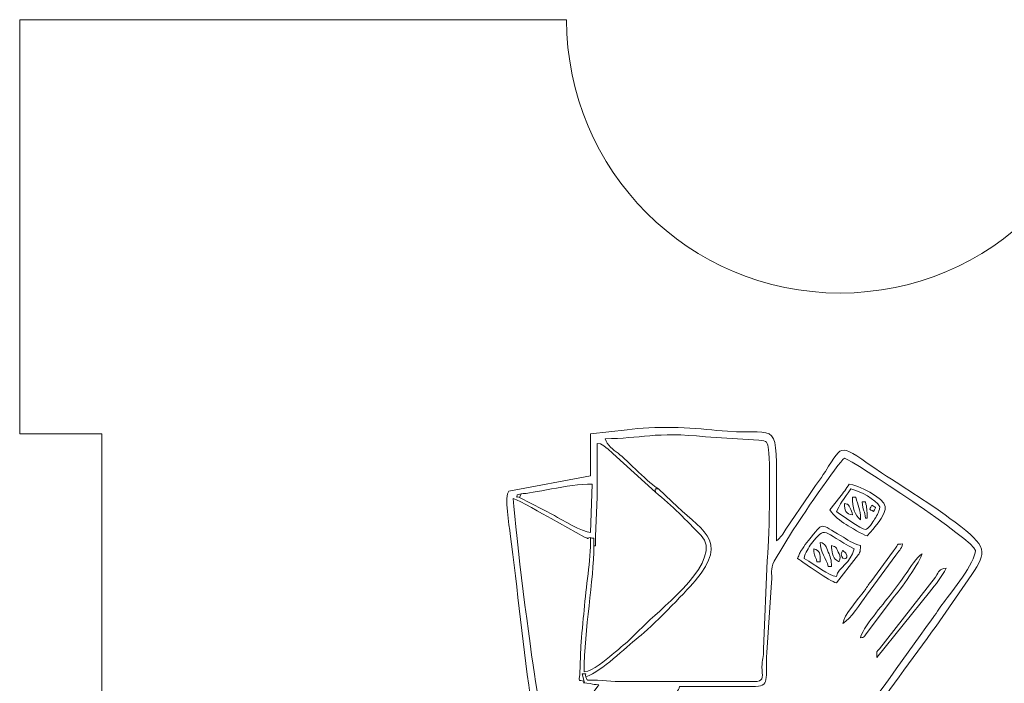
# Model space of a CAD drawing. Header units: millimetres. Extents: x -811 to 1340, y -192 to 870.
# Tile 472 of 656: x 730 to 766, y 138 to 162. Entities that reach past the tile are written whole.
import ezdxf

# ---------------------------------------------------------------- set-up
doc = ezdxf.new("R2010")
doc.units = ezdxf.units.MM
doc.header["$MEASUREMENT"] = 0
doc.layers.add('layer 1', color=7, linetype='Continuous')

msp = doc.modelspace()

# ---------------------------------------------------------------- linework, layer by layer
at = {"layer": 'layer 1', "color": 250, "lineweight": 9}
msp.add_open_spline([(789.8618, 127.1878), (789.8618, 127.1878), (789.8618, 112.0378), (789.8618, 112.0378), (789.8618, 112.0378), (789.8618, 112.0378), (769.8618, 112.0378), (769.8618, 112.0378), (769.8618, 112.0378), (769.8618, 112.0378), (769.8618, 115.0378), (769.8618, 115.0378), (769.8618, 115.0378), (769.8618, 115.0378), (749.8618, 115.0378), (749.8618, 115.0378), (749.8618, 115.0378), (749.8618, 115.0378), (749.8618, 112.0378), (749.8618, 112.0378), (749.8618, 112.0378), (749.8618, 112.0378), (729.8618, 112.0378), (729.8618, 112.0378), (729.8618, 112.0378), (729.8618, 112.0378), (729.8618, 127.1878), (729.8618, 127.1878), (729.8618, 127.1878), (729.8618, 127.1878), (732.8618, 127.1878), (732.8618, 127.1878), (732.8618, 127.1878), (732.8618, 127.1878), (732.8618, 146.8878), (732.8618, 146.8878), (732.8618, 146.8878), (732.8618, 146.8878), (729.8618, 146.8878), (729.8618, 146.8878), (729.8618, 146.8878), (729.8618, 146.8878), (729.8618, 162.0378), (729.8618, 162.0378), (729.8618, 162.0378), (729.8618, 162.0378), (749.8617, 162.0378), (749.8617, 162.0378), (749.8617, 162.0378), (749.8617, 156.5159), (754.3399, 152.0378), (759.8617, 152.0378), (759.8617, 152.0378), (765.3835, 152.0378), (769.8617, 156.5159), (769.8617, 162.0378), (769.8617, 162.0378), (769.8617, 162.0378), (789.8618, 162.0378), (789.8618, 162.0378), (789.8618, 162.0378), (789.8618, 162.0378), (789.8618, 146.8878), (789.8618, 146.8878), (789.8618, 146.8878), (789.8618, 146.8878), (786.8618, 146.8878), (786.8618, 146.8878), (786.8618, 146.8878), (786.8618, 146.8878), (786.8618, 127.1878), (786.8618, 127.1878), (786.8618, 127.1878), (786.8618, 127.1878), (789.8618, 127.1878), (789.8618, 127.1878)], degree=3, knots=[0, 0, 0, 0, 0.05, 0.05, 0.05, 0.05, 0.1, 0.1, 0.1, 0.1, 0.15, 0.15, 0.15, 0.15, 0.2, 0.2, 0.2, 0.2, 0.25, 0.25, 0.25, 0.25, 0.3, 0.3, 0.3, 0.3, 0.35, 0.35, 0.35, 0.35, 0.4, 0.4, 0.4, 0.4, 0.45, 0.45, 0.45, 0.45, 0.5, 0.5, 0.5, 0.5, 0.55, 0.55, 0.55, 0.55, 0.6, 0.6, 0.6, 0.6, 0.65, 0.65, 0.65, 0.65, 0.7, 0.7, 0.7, 0.7, 0.75, 0.75, 0.75, 0.75, 0.8, 0.8, 0.8, 0.8, 0.85, 0.85, 0.85, 0.85, 0.9, 0.9, 0.9, 0.9, 1, 1, 1, 1], dxfattribs=at)
at = {"layer": 'layer 1', "color": 114, "lineweight": 9}
for points, knots in [([(750.7414, 146.8858), (750.7414, 146.8858), (750.7414, 145.3454), (750.7414, 145.3454), (750.7414, 145.3454), (750.7414, 145.3454), (747.7455, 144.7925), (747.7455, 144.7925), (747.7455, 144.7925), (747.5763, 144.6391), (747.7693, 143.4855), (747.8034, 143.2304), (747.8034, 143.2304), (748.0696, 141.2406), (748.2643, 138.9533), (748.5956, 136.9144), (748.5956, 136.9144), (748.5956, 136.9144), (748.9087, 135.4506), (748.9087, 135.4506), (748.9087, 135.4506), (749.3328, 135.4506), (752.2335, 135.9247), (752.8697, 135.9247), (752.8697, 135.9247), (753.0274, 135.9247), (755.0026, 134.559), (755.2817, 134.3724), (755.2817, 134.3724), (755.6793, 134.1068), (756.062, 133.8728), (756.451, 133.589), (756.451, 133.589), (756.6708, 133.4286), (756.8137, 133.3287), (757.0434, 133.1755), (757.0434, 133.1755), (757.1606, 133.0973), (757.5647, 132.7845), (757.6583, 132.7845), (757.6583, 132.7845), (758.1182, 132.7845), (758.4698, 133.5573), (758.7125, 133.8609), (758.7125, 133.8609), (758.7125, 133.8609), (760.6548, 136.1803), (760.6548, 136.1803), (760.6548, 136.1803), (761.5649, 137.3068), (762.5024, 138.6773), (763.3766, 139.8515), (763.3766, 139.8515), (763.3766, 139.8515), (764.6816, 141.7429), (764.6816, 141.7429), (764.6816, 141.7429), (765.2358, 142.5757), (765.2704, 142.7451), (764.069, 143.6531), (764.069, 143.6531), (763.061, 144.415), (762.3844, 144.7927), (761.3827, 145.4639), (761.3827, 145.4639), (759.7721, 146.5429), (760.0274, 146.5743), (759.3254, 145.5112), (759.3254, 145.5112), (759.1245, 145.207), (758.9524, 144.9804), (758.7461, 144.6698), (758.7461, 144.6698), (758.7461, 144.6698), (757.8825, 143.4024), (757.8825, 143.4024), (757.8825, 143.4024), (757.7696, 143.2318), (757.7004, 143.0829), (757.5401, 142.9754), (757.5401, 142.9754), (757.5401, 143.6666), (757.5401, 144.3578), (757.5401, 145.049), (757.5401, 145.049), (757.5401, 147.5525), (757.5333, 146.7748), (755.3614, 147.013), (755.3614, 147.013), (754.3918, 147.1194), (753.0805, 147.1842), (752.0742, 147.0313), (752.0742, 147.0313), (752.0742, 147.0313), (750.7414, 146.8858), (750.7414, 146.8858)], [0, 0, 0, 0, 0.04, 0.04, 0.04, 0.04, 0.08, 0.08, 0.08, 0.08, 0.12, 0.12, 0.12, 0.12, 0.16, 0.16, 0.16, 0.16, 0.2, 0.2, 0.2, 0.2, 0.24, 0.24, 0.24, 0.24, 0.28, 0.28, 0.28, 0.28, 0.32, 0.32, 0.32, 0.32, 0.36, 0.36, 0.36, 0.36, 0.4, 0.4, 0.4, 0.4, 0.44, 0.44, 0.44, 0.44, 0.48, 0.48, 0.48, 0.48, 0.52, 0.52, 0.52, 0.52, 0.56, 0.56, 0.56, 0.56, 0.6, 0.6, 0.6, 0.6, 0.64, 0.64, 0.64, 0.64, 0.68, 0.68, 0.68, 0.68, 0.72, 0.72, 0.72, 0.72, 0.76, 0.76, 0.76, 0.76, 0.8, 0.8, 0.8, 0.8, 0.84, 0.84, 0.84, 0.84, 0.88, 0.88, 0.88, 0.88, 0.92, 0.92, 0.92, 0.92, 1, 1, 1, 1]), ([(750.5691, 137.9984), (750.5232, 138.1368), (750.6523, 138.0878), (750.4346, 138.1088), (750.4346, 138.1088), (750.4346, 138.1088), (750.5, 137.8206), (750.5, 137.8206), (750.5, 137.8206), (750.5454, 137.7517), (750.3222, 137.8157), (750.7254, 137.7492), (750.7254, 137.7492), (750.8684, 137.7257), (750.8736, 137.7158), (751.037, 137.7021), (751.037, 137.7021), (750.9432, 137.5245), (749.4594, 135.7876), (749.0861, 135.6877), (749.0861, 135.6877), (749.0861, 135.6877), (748.7313, 137.8205), (748.7313, 137.8205), (748.7313, 137.8205), (748.5092, 139.1137), (748.021, 143.103), (747.9037, 144.5158), (747.9037, 144.5158), (748.1655, 144.4547), (748.9827, 143.9455), (749.3021, 143.7843), (749.3021, 143.7843), (749.3021, 143.7843), (750.5233, 143.11), (750.5233, 143.11), (750.5233, 143.11), (750.7373, 143.0325), (750.5324, 143.0426), (750.7414, 143.0936), (750.7414, 143.0936), (750.8687, 142.987), (750.8564, 143.2456), (750.8596, 142.7973), (750.8596, 142.7973), (750.9333, 142.7856), (750.9234, 142.7), (750.9222, 143.1463), (750.9222, 143.1463), (750.9222, 143.1463), (750.9793, 144.5737), (750.9793, 144.5737), (750.9793, 144.5737), (750.9766, 145.2259), (750.9778, 145.8781), (750.9778, 146.5303), (750.9778, 146.5303), (751.188, 146.5128), (751.1615, 146.4884), (751.3025, 146.3816), (751.3025, 146.3816), (751.4321, 146.2834), (751.446, 146.27), (751.5555, 146.1612), (751.5555, 146.1612), (751.5555, 146.1612), (753.1111, 144.7529), (753.1111, 144.7529), (753.1111, 144.7529), (753.1111, 144.9086), (753.0715, 144.871), (753.2244, 144.871), (753.2244, 144.871), (752.9209, 145.0323), (752.0755, 145.9232), (751.7464, 146.1748), (751.7464, 146.1748), (751.5699, 146.3098), (751.3383, 146.4648), (751.2735, 146.7081), (751.2735, 146.7081), (752.5649, 146.7081), (753.1095, 146.9777), (754.9475, 146.776), (754.9475, 146.776), (754.9475, 146.776), (756.8935, 146.6526), (756.8935, 146.6526), (756.8935, 146.6526), (757.2136, 146.6328), (757.2017, 146.5896), (757.2496, 146.2985), (757.2496, 146.2985), (757.3342, 145.7858), (757.2619, 142.6894), (757.2015, 142.2482), (757.2015, 142.2482), (757.2015, 142.2482), (757.0694, 139.0033), (757.0694, 139.0033), (757.0694, 139.0033), (757.0662, 138.6811), (757.0116, 138.6537), (757.0081, 138.3538), (757.0081, 138.3538), (757.0043, 138.0265), (757.0997, 137.8755), (756.8315, 137.8199), (756.8315, 137.8199), (756.8315, 137.8199), (751.9821, 137.8199), (751.9821, 137.8199), (751.9821, 137.8199), (751.4963, 137.8171), (751.1613, 137.8799), (750.6232, 137.8799), (750.6232, 137.8799), (750.618, 137.8883), (750.6046, 137.9091), (750.6034, 137.9021), (750.6034, 137.9021), (750.6034, 137.9021), (750.5691, 137.9984), (750.5691, 137.9984)], [0, 0, 0, 0, 0.03125, 0.03125, 0.03125, 0.03125, 0.0625, 0.0625, 0.0625, 0.0625, 0.09375, 0.09375, 0.09375, 0.09375, 0.125, 0.125, 0.125, 0.125, 0.15625, 0.15625, 0.15625, 0.15625, 0.1875, 0.1875, 0.1875, 0.1875, 0.21875, 0.21875, 0.21875, 0.21875, 0.25, 0.25, 0.25, 0.25, 0.28125, 0.28125, 0.28125, 0.28125, 0.3125, 0.3125, 0.3125, 0.3125, 0.34375, 0.34375, 0.34375, 0.34375, 0.375, 0.375, 0.375, 0.375, 0.40625, 0.40625, 0.40625, 0.40625, 0.4375, 0.4375, 0.4375, 0.4375, 0.46875, 0.46875, 0.46875, 0.46875, 0.5, 0.5, 0.5, 0.5, 0.53125, 0.53125, 0.53125, 0.53125, 0.5625, 0.5625, 0.5625, 0.5625, 0.59375, 0.59375, 0.59375, 0.59375, 0.625, 0.625, 0.625, 0.625, 0.65625, 0.65625, 0.65625, 0.65625, 0.6875, 0.6875, 0.6875, 0.6875, 0.71875, 0.71875, 0.71875, 0.71875, 0.75, 0.75, 0.75, 0.75, 0.78125, 0.78125, 0.78125, 0.78125, 0.8125, 0.8125, 0.8125, 0.8125, 0.84375, 0.84375, 0.84375, 0.84375, 0.875, 0.875, 0.875, 0.875, 0.90625, 0.90625, 0.90625, 0.90625, 0.9375, 0.9375, 0.9375, 0.9375, 1, 1, 1, 1]), ([(757.7175, 133.0807), (757.4597, 133.1409), (757.3114, 133.2722), (757.1029, 133.4128), (757.1029, 133.4128), (756.8911, 133.5556), (756.7295, 133.6408), (756.523, 133.7797), (756.523, 133.7797), (756.1212, 134.0499), (755.7449, 134.2998), (755.3527, 134.562), (755.3527, 134.562), (755.3527, 134.562), (753.6472, 135.756), (753.6472, 135.756), (753.6472, 135.756), (753.4594, 135.895), (753.2452, 136.0566), (753.047, 136.1617), (753.047, 136.1617), (753.181, 136.4155), (753.3112, 136.6672), (753.4853, 136.9074), (753.4853, 136.9074), (753.5776, 137.0347), (753.6461, 137.1215), (753.7398, 137.2449), (753.7398, 137.2449), (753.844, 137.382), (753.9494, 137.4798), (753.9929, 137.643), (753.9929, 137.643), (754.5842, 137.643), (755.1753, 137.643), (755.7665, 137.643), (755.7665, 137.643), (756.0639, 137.643), (756.3606, 137.64), (756.6577, 137.6385), (756.6577, 137.6385), (757.3468, 137.635), (757.1093, 137.9171), (757.1885, 138.884), (757.1885, 138.884), (757.1885, 138.884), (757.3539, 141.4437), (757.3539, 141.4437), (757.3539, 141.4437), (757.3957, 141.8358), (757.295, 141.9028), (757.4572, 142.229), (757.4572, 142.229), (757.4572, 142.229), (758.1285, 143.3337), (758.1285, 143.3337), (758.1285, 143.3337), (758.3127, 143.643), (759.8067, 145.8519), (760.0231, 145.9971), (760.0231, 145.9971), (760.305, 145.9313), (764.8117, 142.9605), (764.8117, 142.6199), (764.8117, 142.6199), (764.8117, 142.1663), (763.9471, 141.1098), (763.6459, 140.7072), (763.6459, 140.7072), (763.482, 140.4882), (763.3665, 140.298), (763.2065, 140.0811), (763.2065, 140.0811), (762.1058, 138.5892), (760.8648, 136.7112), (759.6531, 135.3474), (759.6531, 135.3474), (759.4957, 135.1704), (759.3307, 134.9742), (759.1955, 134.7988), (759.1955, 134.7988), (759.1955, 134.7988), (758.7075, 134.2214), (758.7075, 134.2214), (758.7075, 134.2214), (758.3594, 133.8474), (758.1227, 133.3526), (757.7175, 133.0807)], [0, 0, 0, 0, 0.0434783, 0.0434783, 0.0434783, 0.0434783, 0.0869565, 0.0869565, 0.0869565, 0.0869565, 0.1304348, 0.1304348, 0.1304348, 0.1304348, 0.173913, 0.173913, 0.173913, 0.173913, 0.2173913, 0.2173913, 0.2173913, 0.2173913, 0.2608696, 0.2608696, 0.2608696, 0.2608696, 0.3043478, 0.3043478, 0.3043478, 0.3043478, 0.3478261, 0.3478261, 0.3478261, 0.3478261, 0.3913043, 0.3913043, 0.3913043, 0.3913043, 0.4347826, 0.4347826, 0.4347826, 0.4347826, 0.4782609, 0.4782609, 0.4782609, 0.4782609, 0.5217391, 0.5217391, 0.5217391, 0.5217391, 0.5652174, 0.5652174, 0.5652174, 0.5652174, 0.6086957, 0.6086957, 0.6086957, 0.6086957, 0.6521739, 0.6521739, 0.6521739, 0.6521739, 0.6956522, 0.6956522, 0.6956522, 0.6956522, 0.7391304, 0.7391304, 0.7391304, 0.7391304, 0.7826087, 0.7826087, 0.7826087, 0.7826087, 0.826087, 0.826087, 0.826087, 0.826087, 0.8695652, 0.8695652, 0.8695652, 0.8695652, 0.9130435, 0.9130435, 0.9130435, 0.9130435, 1, 1, 1, 1]), ([(748.1993, 144.6951), (748.5723, 144.6915), (749.922, 145.049), (750.8005, 145.049), (750.8005, 145.049), (750.8005, 145.049), (750.7414, 143.2716), (750.7414, 143.2716), (750.7414, 143.2716), (750.4524, 143.2957), (749.6735, 143.7437), (749.4158, 143.8984), (749.4158, 143.8984), (749.4158, 143.8984), (748.1402, 144.5628), (748.1402, 144.5628), (748.1402, 144.5628), (748.0416, 144.6364), (748.0384, 144.4775), (748.0551, 144.6544), (748.0551, 144.6544), (748.0551, 144.6544), (748.1993, 144.6951), (748.1993, 144.6951)], [0, 0, 0, 0, 0.1428571, 0.1428571, 0.1428571, 0.1428571, 0.2857143, 0.2857143, 0.2857143, 0.2857143, 0.4285714, 0.4285714, 0.4285714, 0.4285714, 0.5714286, 0.5714286, 0.5714286, 0.5714286, 0.7142857, 0.7142857, 0.7142857, 0.7142857, 1, 1, 1, 1]), ([(750.8596, 142.7973), (750.8564, 143.2456), (750.8687, 142.987), (750.7414, 143.0936), (750.7414, 143.0936), (750.7414, 142.1928), (750.5697, 141.3242), (750.5004, 140.4321), (750.5004, 140.4321), (750.4722, 140.0694), (750.4061, 139.4913), (750.3864, 139.1245), (750.3864, 139.1245), (750.3864, 139.1245), (750.3431, 138.0864), (750.3431, 138.0864), (750.3431, 138.0864), (750.3208, 137.7818), (750.2824, 137.9144), (750.5, 137.8206), (750.5, 137.8206), (750.5, 137.8206), (750.4346, 138.1088), (750.4346, 138.1088), (750.4346, 138.1088), (750.6523, 138.0878), (750.5232, 138.1368), (750.5691, 137.9984), (750.5691, 137.9984), (751.1911, 138.2122), (751.9785, 139.0496), (752.49, 139.4454), (752.49, 139.4454), (752.9507, 139.8019), (754.1596, 141.0346), (754.5661, 141.5122), (754.5661, 141.5122), (755.8649, 143.0383), (754.7216, 143.3893), (753.7123, 144.4124), (753.7123, 144.4124), (753.7123, 144.4124), (753.2244, 144.871), (753.2244, 144.871), (753.2244, 144.871), (753.0715, 144.871), (753.1111, 144.9086), (753.1111, 144.7529), (753.1111, 144.7529), (753.7271, 144.2641), (754.2426, 143.7172), (754.7791, 143.1708), (754.7791, 143.1708), (755.6309, 142.3031), (753.3846, 140.5388), (752.7946, 139.9697), (752.7946, 139.9697), (752.2439, 139.4384), (752.2124, 139.3625), (751.5286, 138.8092), (751.5286, 138.8092), (751.2942, 138.6196), (750.8331, 138.2035), (750.505, 138.1762), (750.505, 138.1762), (750.505, 139.7639), (750.8596, 141.4945), (750.8596, 142.7973)], [0, 0, 0, 0, 0.0555556, 0.0555556, 0.0555556, 0.0555556, 0.1111111, 0.1111111, 0.1111111, 0.1111111, 0.1666667, 0.1666667, 0.1666667, 0.1666667, 0.2222222, 0.2222222, 0.2222222, 0.2222222, 0.2777778, 0.2777778, 0.2777778, 0.2777778, 0.3333333, 0.3333333, 0.3333333, 0.3333333, 0.3888889, 0.3888889, 0.3888889, 0.3888889, 0.4444444, 0.4444444, 0.4444444, 0.4444444, 0.5, 0.5, 0.5, 0.5, 0.5555556, 0.5555556, 0.5555556, 0.5555556, 0.6111111, 0.6111111, 0.6111111, 0.6111111, 0.6666667, 0.6666667, 0.6666667, 0.6666667, 0.7222222, 0.7222222, 0.7222222, 0.7222222, 0.7777778, 0.7777778, 0.7777778, 0.7777778, 0.8333333, 0.8333333, 0.8333333, 0.8333333, 0.8888889, 0.8888889, 0.8888889, 0.8888889, 1, 1, 1, 1]), ([(759.491, 144.1012), (759.6328, 143.8889), (759.8689, 143.7042), (760.0838, 143.5695), (760.0838, 143.5695), (760.2471, 143.467), (760.6745, 143.2003), (760.8507, 143.1531), (760.8507, 143.1531), (760.8507, 143.1531), (761.0741, 143.4033), (761.0741, 143.4033), (761.0741, 143.4033), (761.2377, 143.5915), (761.529, 143.9599), (761.5175, 144.2233), (761.5175, 144.2233), (761.503, 144.5543), (760.4614, 145.0273), (760.2004, 145.049), (760.2004, 145.049), (760.0847, 144.8759), (759.9841, 144.7381), (759.8549, 144.5658), (759.8549, 144.5658), (759.8549, 144.5658), (759.491, 144.1012), (759.491, 144.1012)], [0, 0, 0, 0, 0.125, 0.125, 0.125, 0.125, 0.25, 0.25, 0.25, 0.25, 0.375, 0.375, 0.375, 0.375, 0.5, 0.5, 0.5, 0.5, 0.625, 0.625, 0.625, 0.625, 0.75, 0.75, 0.75, 0.75, 1, 1, 1, 1]), ([(760.7916, 143.3901), (760.6442, 143.3901), (759.8825, 143.9378), (759.7275, 144.0418), (759.7275, 144.0418), (760.0012, 144.5602), (759.9705, 144.4387), (760.2595, 144.8714), (760.2595, 144.8714), (760.6357, 144.7836), (761.1433, 144.4895), (761.3237, 144.2196), (761.3237, 144.2196), (761.2643, 143.9642), (761.2481, 143.9689), (761.1286, 143.7633), (761.1286, 143.7633), (761.0696, 143.6618), (760.8974, 143.3901), (760.7916, 143.3901)], [0, 0, 0, 0, 0.1666667, 0.1666667, 0.1666667, 0.1666667, 0.3333333, 0.3333333, 0.3333333, 0.3333333, 0.5, 0.5, 0.5, 0.5, 0.6666667, 0.6666667, 0.6666667, 0.6666667, 1, 1, 1, 1]), ([(748.1402, 144.5628), (748.1402, 144.5628), (748.1993, 144.6951), (748.1993, 144.6951), (748.1993, 144.6951), (748.1993, 144.6951), (748.0551, 144.6544), (748.0551, 144.6544), (748.0551, 144.6544), (748.0384, 144.4775), (748.0416, 144.6364), (748.1402, 144.5628)], [0, 0, 0, 0, 0.25, 0.25, 0.25, 0.25, 0.5, 0.5, 0.5, 0.5, 1, 1, 1, 1]), ([(760.6142, 143.7456), (760.6142, 144.184), (760.5158, 144.2357), (760.4369, 144.5751), (760.4369, 144.5751), (760.4369, 144.5751), (760.3187, 144.5751), (760.3187, 144.5751), (760.3187, 144.5751), (760.3187, 144.1805), (760.3913, 143.9093), (760.6142, 143.7456)], [0, 0, 0, 0, 0.25, 0.25, 0.25, 0.25, 0.5, 0.5, 0.5, 0.5, 1, 1, 1, 1]), ([(760.7916, 143.8048), (760.7916, 143.8048), (760.8507, 143.8048), (760.8507, 143.8048), (760.8507, 143.8048), (760.8507, 144.1191), (760.848, 144.1547), (760.7916, 144.3973), (760.7916, 144.3973), (760.7916, 144.3973), (760.6734, 144.3973), (760.6734, 144.3973), (760.6734, 144.3973), (760.6803, 144.0853), (760.7916, 144.0484), (760.7916, 143.8048)], [0, 0, 0, 0, 0.2, 0.2, 0.2, 0.2, 0.4, 0.4, 0.4, 0.4, 0.6, 0.6, 0.6, 0.6, 1, 1, 1, 1]), ([(760.3187, 143.9233), (760.294, 144.0296), (760.2824, 144.0883), (760.226, 144.186), (760.226, 144.186), (760.1332, 144.3462), (760.1822, 144.2955), (760.0231, 144.3381), (760.0231, 144.3381), (760.0287, 144.0865), (760.0704, 143.9506), (760.3187, 143.9233)], [0, 0, 0, 0, 0.25, 0.25, 0.25, 0.25, 0.5, 0.5, 0.5, 0.5, 1, 1, 1, 1]), ([(761.0872, 144.0418), (761.1903, 144.2652), (761.1974, 144.1545), (761.0281, 144.2788), (761.0281, 144.2788), (760.925, 144.0554), (760.9179, 144.1662), (761.0872, 144.0418)], [0, 0, 0, 0, 0.3333333, 0.3333333, 0.3333333, 0.3333333, 1, 1, 1, 1]), ([(758.3086, 142.3236), (758.5739, 142.1456), (759.4844, 141.4916), (759.7275, 141.4348), (759.7275, 141.4348), (759.7275, 141.4348), (760.4522, 142.3675), (760.4522, 142.3675), (760.4522, 142.3675), (760.5823, 142.5155), (760.6085, 142.5402), (760.6142, 142.7976), (760.6142, 142.7976), (760.3325, 142.8633), (760.1227, 143.0244), (759.9033, 143.1516), (759.9033, 143.1516), (759.1153, 143.6084), (759.2741, 143.6859), (758.7122, 142.9856), (758.7122, 142.9856), (758.6391, 142.8945), (758.545, 142.7687), (758.4842, 142.6809), (758.4842, 142.6809), (758.3744, 142.5227), (758.3896, 142.4926), (758.3086, 142.3236)], [0, 0, 0, 0, 0.125, 0.125, 0.125, 0.125, 0.25, 0.25, 0.25, 0.25, 0.375, 0.375, 0.375, 0.375, 0.5, 0.5, 0.5, 0.5, 0.625, 0.625, 0.625, 0.625, 0.75, 0.75, 0.75, 0.75, 1, 1, 1, 1]), ([(759.7275, 141.6719), (759.4331, 141.6964), (759.0046, 142.08), (758.545, 142.3236), (758.545, 142.3236), (758.5975, 142.5491), (758.6941, 142.7024), (758.8234, 142.8741), (758.8234, 142.8741), (759.3357, 143.5543), (759.2316, 143.287), (760.3778, 142.6791), (760.3778, 142.6791), (760.2586, 142.1663), (759.8136, 141.9952), (759.7275, 141.6719)], [0, 0, 0, 0, 0.2, 0.2, 0.2, 0.2, 0.4, 0.4, 0.4, 0.4, 0.6, 0.6, 0.6, 0.6, 1, 1, 1, 1]), ([(759.0181, 142.2051), (759.0181, 142.2051), (759.1363, 142.2051), (759.1363, 142.2051), (759.1363, 142.2051), (759.1363, 142.5055), (759.1374, 142.6155), (758.8998, 142.6791), (758.8998, 142.6791), (758.9067, 142.368), (758.9604, 142.4529), (759.0181, 142.2051)], [0, 0, 0, 0, 0.25, 0.25, 0.25, 0.25, 0.5, 0.5, 0.5, 0.5, 1, 1, 1, 1]), ([(759.4318, 142.0274), (759.4318, 142.0274), (759.5501, 142.0274), (759.5501, 142.0274), (759.5501, 142.0274), (759.5501, 142.2827), (759.5084, 142.3933), (759.4325, 142.5613), (759.4325, 142.5613), (759.3415, 142.7628), (759.3464, 142.8599), (759.1363, 142.9161), (759.1363, 142.9161), (759.1445, 142.5435), (759.3597, 142.3381), (759.4318, 142.0274)], [0, 0, 0, 0, 0.2, 0.2, 0.2, 0.2, 0.4, 0.4, 0.4, 0.4, 0.6, 0.6, 0.6, 0.6, 1, 1, 1, 1]), ([(759.8457, 142.2644), (759.9109, 142.4029), (759.8322, 142.4682), (759.7899, 142.5621), (759.7899, 142.5621), (759.7108, 142.7376), (759.7485, 142.7445), (759.5501, 142.7976), (759.5501, 142.7976), (759.5543, 142.6101), (759.5955, 142.3478), (759.7296, 142.2614), (759.7296, 142.2614), (759.8838, 142.162), (759.8094, 142.2472), (759.8457, 142.2644)], [0, 0, 0, 0, 0.2, 0.2, 0.2, 0.2, 0.4, 0.4, 0.4, 0.4, 0.6, 0.6, 0.6, 0.6, 1, 1, 1, 1]), ([(759.9048, 142.5014), (759.9048, 142.1669), (760.3451, 142.3401), (759.9639, 142.6199), (759.9639, 142.6199), (759.963, 142.6187), (759.9048, 142.5094), (759.9048, 142.5014)], [0, 0, 0, 0, 0.3333333, 0.3333333, 0.3333333, 0.3333333, 1, 1, 1, 1]), ([(759.9639, 139.9536), (760.2535, 140.1073), (760.6161, 140.6933), (760.827, 140.9846), (760.827, 140.9846), (760.827, 140.9846), (761.9051, 142.4518), (761.9051, 142.4518), (761.9051, 142.4518), (762.0118, 142.5926), (762.1009, 142.6676), (762.1514, 142.8569), (762.1514, 142.8569), (761.931, 142.8384), (762.0518, 142.9301), (761.8126, 142.6039), (761.8126, 142.6039), (761.8126, 142.6039), (760.985, 141.478), (760.985, 141.478), (760.985, 141.478), (760.8877, 141.3507), (760.8364, 141.2536), (760.7426, 141.1284), (760.7426, 141.1284), (760.5494, 140.8705), (759.9877, 140.239), (759.9639, 139.9536)], [0, 0, 0, 0, 0.125, 0.125, 0.125, 0.125, 0.25, 0.25, 0.25, 0.25, 0.375, 0.375, 0.375, 0.375, 0.5, 0.5, 0.5, 0.5, 0.625, 0.625, 0.625, 0.625, 0.75, 0.75, 0.75, 0.75, 1, 1, 1, 1]), ([(760.6142, 139.4204), (760.7802, 139.4648), (760.6966, 139.4115), (760.7962, 139.5344), (760.7962, 139.5344), (760.7962, 139.5344), (761.8111, 140.8872), (761.8111, 140.8872), (761.8111, 140.8872), (762.0207, 141.1294), (762.8398, 142.2496), (762.8607, 142.5014), (762.8607, 142.5014), (762.6771, 142.3781), (762.417, 141.9841), (762.2811, 141.7787), (762.2811, 141.7787), (762.0925, 141.4937), (761.9095, 141.2757), (761.7031, 140.9953), (761.7031, 140.9953), (761.4692, 140.6778), (760.641, 139.7428), (760.6142, 139.4204)], [0, 0, 0, 0, 0.1428571, 0.1428571, 0.1428571, 0.1428571, 0.2857143, 0.2857143, 0.2857143, 0.2857143, 0.4285714, 0.4285714, 0.4285714, 0.4285714, 0.5714286, 0.5714286, 0.5714286, 0.5714286, 0.7142857, 0.7142857, 0.7142857, 0.7142857, 1, 1, 1, 1]), ([(761.2055, 138.7094), (761.2055, 138.7094), (763.1401, 141.0956), (763.1401, 141.0956), (763.1401, 141.0956), (763.3608, 141.3863), (763.5806, 141.652), (763.7475, 141.9681), (763.7475, 141.9681), (763.4602, 141.9441), (763.5028, 141.8646), (763.3581, 141.6474), (763.3581, 141.6474), (763.3581, 141.6474), (761.3044, 139.0249), (761.3044, 139.0249), (761.3044, 139.0249), (761.1741, 138.8476), (761.2122, 139.0162), (761.2055, 138.7094)], [0, 0, 0, 0, 0.1666667, 0.1666667, 0.1666667, 0.1666667, 0.3333333, 0.3333333, 0.3333333, 0.3333333, 0.5, 0.5, 0.5, 0.5, 0.6666667, 0.6666667, 0.6666667, 0.6666667, 1, 1, 1, 1])]:
    msp.add_open_spline(points, degree=3, knots=knots, dxfattribs=at)

doc.saveas('drawing.dxf')
